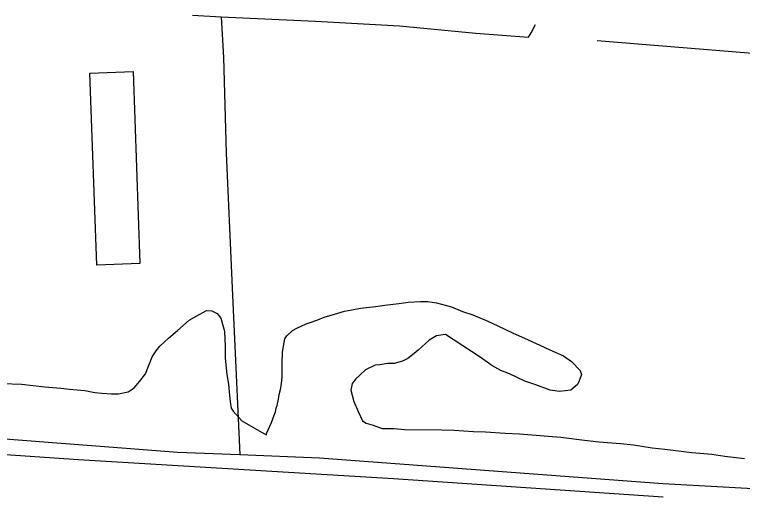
# Model space of a CAD drawing. Extents: x 3329332 to 3367211, y 631066 to 656469.
# Drawn here: x 3362721 to 3363578, y 637524 to 638089 of the extents above; entities that cross this region are included whole.
import ezdxf

# ---------------------------------------------------------------- set-up
doc = ezdxf.new("R2010")
doc.units = 0
for name, color, linetype in [('V-BLDG-OTLN', 7, 'Continuous'), ('V-SITE-VEGE', 7, 'Continuous'), ('V-TOPO-SHOR', 7, 'Continuous')]:
    doc.layers.add(name, color=color, linetype=linetype)

msp = doc.modelspace()

# ---------------------------------------------------------------- linework, layer by layer
at = {"layer": 'V-BLDG-OTLN'}
msp.add_lwpolyline([(3362817.55, 637794.1), (3362809.5, 638020.45), (3362860.24, 638022.25), (3362868.25, 637795.91)], close=True, dxfattribs=at)
at = {"layer": 'V-SITE-VEGE'}
for points in [[(3362706.34, 637654.63), (3362729.08, 637653.97), (3362756.46, 637650.69), (3362775.06, 637649.02), (3362785.39, 637647.92), (3362803.48, 637646.25), (3362815.35, 637644.11), (3362823.62, 637643.02), (3362834.99, 637642.43), (3362843.26, 637642.38), (3362854.65, 637644.89), (3362861.4, 637649.5), (3362868.17, 637657.21), (3362874.94, 637665.96), (3362882.83, 637686.07), (3362887.52, 637693.28), (3362891.69, 637698.42), (3362902.1, 637708.17), (3362912.49, 637716.9), (3362926.53, 637729.21), (3362935.35, 637734.33), (3362946.76, 637740.46), (3362952.96, 637740.42), (3362959.15, 637737.28), (3362963.76, 637731.56), (3362967.3, 637719.13), (3362967.79, 637715.51), (3362968.72, 637698.44), (3362968.63, 637684.48), (3362970.58, 637665.35), (3362972.57, 637653.96), (3362974.04, 637640.51), (3362974.51, 637633.27), (3362976, 637625.51), (3362978.05, 637621.87), (3362988.32, 637610.44), (3363017.17, 637594.23), (3363017.69, 637596.29), (3363023.46, 637608.66), (3363026.62, 637617.43), (3363028.19, 637621.04), (3363028.74, 637625.69), (3363029.79, 637628.78), (3363031.39, 637636.01), (3363032.46, 637641.69), (3363034.05, 637647.36), (3363035.12, 637654.08), (3363035.69, 637662.34), (3363035.8, 637678.89), (3363036.4, 637691.29), (3363037.48, 637698.52), (3363039.08, 637707.3), (3363041.18, 637710.9), (3363047.94, 637717.07), (3363053.12, 637719.62), (3363064.01, 637724.72), (3363067.64, 637726.24), (3363078, 637729.8), (3363085.26, 637732.85), (3363097.69, 637736.39), (3363109.08, 637739.94), (3363117.88, 637741.43), (3363128.23, 637743.43), (3363145.82, 637745.39), (3363156.69, 637746.87), (3363173.24, 637748.83), (3363184.11, 637750.31), (3363198.59, 637751.25), (3363207.38, 637751.2), (3363217.7, 637749.58), (3363235.25, 637744.82), (3363248.14, 637739.56), (3363260.52, 637735.35), (3363278.05, 637728), (3363289.91, 637722.75), (3363307.94, 637713.85), (3363321.35, 637708.08), (3363339.39, 637699.69), (3363351.24, 637694.45), (3363367.22, 637687.11), (3363376.48, 637680.33), (3363386.76, 637669.92), (3363388.28, 637665.26), (3363385.12, 637656.49), (3363383.55, 637653.4), (3363375.75, 637646.73), (3363362.3, 637645.26), (3363351.46, 637646.88), (3363334.44, 637653.2), (3363321.54, 637657.42), (3363303.5, 637665.8), (3363293.19, 637670), (3363282.89, 637675.76), (3363268.99, 637685.67), (3363228.32, 637712.29), (3363220.04, 637711.31), (3363217.46, 637710.81), (3363209.15, 637705.69)], [(3363209.15, 637705.69), (3363196.15, 637693.89), (3363191.47, 637689.78), (3363183.68, 637684.14), (3363177.46, 637681.08), (3363167.62, 637678.04), (3363159.86, 637678.09), (3363151.07, 637676.6), (3363145.38, 637676.12), (3363133.97, 637670.51), (3363127.21, 637664.34), (3363122.53, 637660.24), (3363118.36, 637654.58), (3363116.76, 637646.83), (3363120.29, 637633.37), (3363125.38, 637621.45), (3363130.48, 637610.56), (3363134.6, 637607.95), (3363142.86, 637605.31), (3363153.69, 637601.62), (3363167.65, 637601.53), (3363180.04, 637600.42), (3363223.98, 637600.14), (3363238.46, 637599.53), (3363261.19, 637597.83), (3363275.15, 637597.74), (3363298.4, 637596.04), (3363315.46, 637595.42), (3363364.03, 637591.49), (3363391.92, 637587.69), (3363408.97, 637586.03), (3363434.28, 637583.8), (3363449.78, 637582.15), (3363471.47, 637578.91), (3363486.46, 637577.26), (3363502.47, 637575.09), (3363518.48, 637573.44), (3363541.73, 637571.22), (3363557.23, 637569.06), (3363580.47, 637566.33)]]:
    msp.add_lwpolyline(points, dxfattribs=at)
at = {"layer": 'V-TOPO-SHOR'}
msp.add_line((3362964, 638086.71), (3362966.66, 638038.85), dxfattribs=at)
for points in [[(3363717.69, 639260.08), (3363744.2, 639084.65), (3363786.34, 638845.28), (3363837.35, 638529.33), (3363890.31, 638202.73), (3363919.72, 638032.16), (3363911.98, 638024.39), (3363890.65, 638025.32), (3363676.38, 638036.55), (3363406.83, 638058.33)], [(3362930.18, 638088.71), (3362964, 638086.71), (3363075.21, 638081.47), (3363173.89, 638075.99), (3363264.01, 638067.31)], [(3363264.01, 638067.31), (3363326.08, 638062.95), (3363328.95, 638068), (3363334.23, 638077.64)], [(3362966.66, 638038.85), (3362970.12, 637926.11), (3362977.4, 637758.37), (3362985.97, 637570.82)], [(3363484.63, 637520.66), (3363166.79, 637542.17), (3362796.07, 637564.72), (3362424.67, 637590.06), (3362038.68, 637617.58), (3361663.8, 637643.63), (3361270.17, 637673.29), (3360861.89, 637698.86), (3360848.67, 637699.47), (3360584.35, 637711.77), (3360242.18, 637737.61), (3359804.04, 637771.73), (3359451.45, 637799.73), (3358976.5, 637844.51), (3358626, 637873.89), (3358386.09, 637895.6), (3358050.88, 637922.8), (3357945.17, 637930.43)], [(3361242.45, 637690.86), (3361365.56, 637683.81), (3361437.18, 637676.39), (3361472.08, 637673.92), (3361480.3, 637673.33), (3361689.63, 637656.69), (3361730.65, 637651.55), (3361798.12, 637648.34), (3361913.45, 637640.62), (3361947.66, 637638.34), (3362216.13, 637621.31), (3362433.12, 637605.31), (3362693.95, 637590.43), (3362913.02, 637573.71), (3362985.97, 637570.82), (3363079.97, 637567.08), (3363484.04, 637536.67)], [(3363484.04, 637536.67), (3363626.08, 637528.73), (3363734.23, 637521.91), (3363849.41, 637513.7), (3363899.97, 637508.18), (3364012.34, 637498.56), (3364123.3, 637495.97), (3364183.69, 637493.27), (3364329.76, 637485.12), (3364510.95, 637475.63), (3364741.3, 637459.21), (3364874.74, 637448.23), (3364923.9, 637445.52), (3364978.67, 637445.62), (3365017.99, 637447.1), (3365025.02, 637444.3)]]:
    msp.add_lwpolyline(points, dxfattribs=at)

doc.saveas('drawing.dxf')
